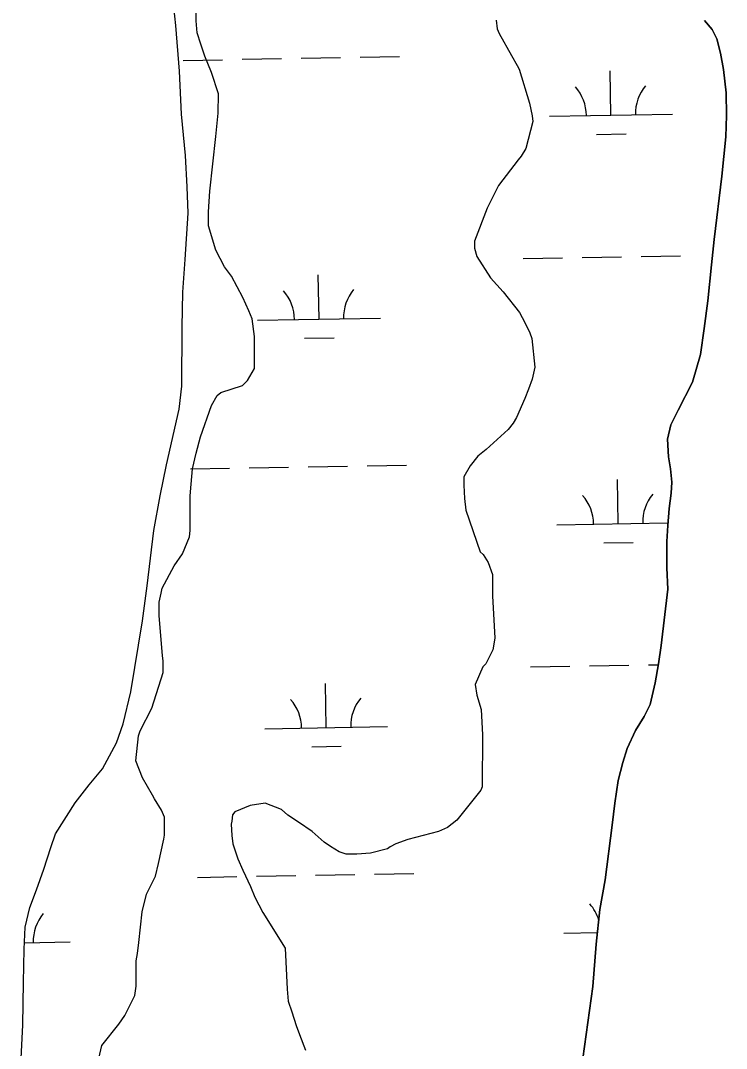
# Model space of a CAD drawing. Extents: x 3903937 to 3942190, y 260677 to 286651.
# Drawn here: x 3915233 to 3915807, y 268594 to 269431 of the extents above; entities that cross this region are included whole.
import ezdxf

# ---------------------------------------------------------------- set-up
doc = ezdxf.new("R2010")
doc.units = 0
for name, color, linetype in [('V-SITE-VEGE', 7, 'Continuous'), ('V-TOPO-SHOR', 7, 'Continuous'), ('V-WETL-SWMP', 7, 'Continuous')]:
    doc.layers.add(name, color=color, linetype=linetype)

msp = doc.modelspace()

# ---------------------------------------------------------------- linework, layer by layer
at = {"layer": 'V-SITE-VEGE'}
for points in [[(3915418.51, 269194.5), (3915413.43, 269205.27), (3915404.29, 269222.71), (3915398.69, 269230.41), (3915391.58, 269243.74), (3915385.52, 269263.73), (3915385.57, 269274.99), (3915386.66, 269291.88), (3915391.45, 269336.39), (3915393.58, 269355.32), (3915393.64, 269371.18), (3915388.08, 269388.6), (3915382.51, 269401.93), (3915379.48, 269411.67), (3915376.45, 269420.9), (3915375.46, 269430.62), (3915375.53, 269447.52)], [(3915619.6, 269431.16), (3915620.6, 269423.99), (3915622.12, 269420.4), (3915632.28, 269402.44), (3915636.85, 269394.23), (3915638.37, 269391.16), (3915646.96, 269363.48), (3915648.97, 269353.24), (3915649.46, 269348.63), (3915643.74, 269326.65), (3915640.13, 269320.52), (3915637.56, 269317.46), (3915621.6, 269296.54), (3915612.32, 269278.15), (3915601.97, 269251.07), (3915601.95, 269245.44), (3915603.97, 269238.78), (3915615.16, 269221.33), (3915625.35, 269210.03), (3915638.58, 269193.08), (3915643.15, 269184.87), (3915647.21, 269176.67), (3915648.73, 269172.06), (3915651.19, 269148.5), (3915649.11, 269138.79), (3915646, 269130.61), (3915642.9, 269122.95), (3915636.18, 269107.62), (3915633.6, 269103.02), (3915629.49, 269097.92), (3915611.51, 269081.62), (3915604.83, 269076.02), (3915598.66, 269068.36), (3915593.5, 269059.17), (3915593.48, 269052.52), (3915593.94, 269041.77), (3915594.93, 269032.04), (3915606.56, 268998.21), (3915609.11, 268996.15), (3915613.18, 268989.48), (3915616.72, 268979.74), (3915616.65, 268962.34), (3915618.55, 268928.04), (3915616.98, 268918.32), (3915611.3, 268907.09), (3915608.73, 268904.54)], [(3915294.15, 268576.22), (3915298.84, 268596.16), (3915312.73, 268613.51), (3915317.36, 268620.65), (3915325.62, 268637), (3915326.68, 268644.67), (3915326.76, 268665.14), (3915327.81, 268671.28), (3915328.87, 268679.98), (3915331.53, 268705.04), (3915335.17, 268719.36), (3915338.27, 268726), (3915342.4, 268734.18), (3915345, 268744.4), (3915349.18, 268764.35), (3915349.7, 268767.41), (3915349.76, 268782.26), (3915347.22, 268787.9), (3915341.63, 268797.13), (3915340.11, 268800.21), (3915331.98, 268814.06), (3915326.4, 268827.91), (3915328.54, 268848.37), (3915330.09, 268852.46), (3915339.38, 268870.84), (3915348.71, 268899.98), (3915348.75, 268909.19), (3915348.25, 268913.8), (3915345.32, 268946.06), (3915345.36, 268957.32), (3915346.93, 268964.48), (3915347.97, 268968.57), (3915357.77, 268986.95), (3915364.46, 268996.65), (3915370.15, 269010.44), (3915370.68, 269015.56), (3915370.8, 269043.71), (3915371.35, 269053.43), (3915372.43, 269065.71), (3915375.55, 269078.49), (3915379.19, 269091.79), (3915387.99, 269117.34), (3915392.63, 269125.51), (3915395.71, 269128.06), (3915413.14, 269133.62), (3915417.25, 269137.69), (3915422.92, 269147.4), (3915423.03, 269173.5), (3915421.04, 269187.84), (3915418.51, 269194.5)], [(3915608.73, 268904.54), (3915602.53, 268890.23), (3915604.03, 268881.52), (3915607.57, 268869.74), (3915608.51, 268849.26), (3915608.33, 268806.78), (3915607.3, 268804.23), (3915587.75, 268779.74), (3915580.04, 268773.63), (3915572.87, 268770.59), (3915547.76, 268764.04), (3915538.02, 268760.5), (3915533.4, 268757.96), (3915531.35, 268756.43), (3915517.52, 268752.91), (3915506.25, 268751.93), (3915497.55, 268751.96), (3915491.93, 268754.03), (3915484.78, 268758.16), (3915479.68, 268761.76), (3915469.99, 268770.5), (3915458.76, 268778.22), (3915450.08, 268783.89), (3915444.98, 268788.52), (3915431.7, 268793.69), (3915419.41, 268791.69), (3915407.1, 268786.63), (3915405.04, 268784.08), (3915404.51, 268778.96), (3915403.99, 268776.4), (3915404.46, 268767.19), (3915405.46, 268760.53), (3915409.5, 268748.23), (3915413.56, 268739), (3915419.65, 268725.67), (3915423.2, 268716.95), (3915429.8, 268704.64), (3915448.1, 268675.39), (3915449.5, 268642.12), (3915450.48, 268632.39), (3915453.52, 268623.68), (3915457.05, 268612.4), (3915459.59, 268605.23), (3915464.65, 268592.41)]]:
    msp.add_lwpolyline(points, dxfattribs=at)
at = {"layer": 'V-TOPO-SHOR'}
msp.add_lwpolyline([(3915688.92, 268575.86), (3915698.5, 268644.29), (3915701.22, 268678.82), (3915704.2, 268706.91), (3915708.36, 268731.04), (3915714.08, 268775.65), (3915716.33, 268793.55), (3915719.08, 268811.94), (3915722.7, 268826.67), (3915726.31, 268838.14), (3915733.1, 268852.66), (3915740.27, 268864.1), (3915745.07, 268873.98), (3915749, 268891.68), (3915751.83, 268907), (3915754.07, 268921.94), (3915759.31, 268967.93), (3915758.49, 268985.25), (3915758.48, 269006.53), (3915759.32, 269019.68), (3915760.57, 269033.63), (3915762.1, 269045.9), (3915762.63, 269054.9), (3915761.49, 269065.79), (3915759.85, 269075.59), (3915759.12, 269089.94), (3915761.74, 269101.61), (3915767.82, 269113.56), (3915779.4, 269136.27), (3915785.92, 269159.01), (3915789.07, 269180.07), (3915791.84, 269202.62), (3915794.93, 269232), (3915797.19, 269252.47), (3915803.34, 269304.2), (3915806.54, 269336.15), (3915807.11, 269353.57), (3915806.89, 269372.07), (3915804.59, 269390.98), (3915802.27, 269404.35), (3915799.25, 269415.94), (3915795.52, 269423.47), (3915789.32, 269430.82)], dxfattribs=at)
at = {"layer": 'V-WETL-SWMP'}
for p, q in [((3915358.96, 269426.89), (3915354, 269473.66)), ((3915361.97, 269389.64), (3915358.96, 269426.89)), ((3915789.31, 269430.82), (3915795.52, 269423.47)), ((3915795.52, 269423.47), (3915799.25, 269415.94)), ((3915799.25, 269415.94), (3915802.27, 269404.35)), ((3915460.94, 269400.1), (3915492.93, 269400.66)), ((3915508.93, 269400.94), (3915540.92, 269401.5)), ((3915802.27, 269404.35), (3915804.59, 269390.98)), ((3915364.95, 269398.41), (3915396.95, 269398.97)), ((3915412.94, 269399.25), (3915444.94, 269399.81)), ((3915363.61, 269354.57), (3915361.97, 269389.64)), ((3915713.11, 269353.79), (3915712.47, 269389.78)), ((3915804.59, 269390.98), (3915806.89, 269372.07)), ((3915806.89, 269372.07), (3915807.11, 269353.56)), ((3915366.84, 269320.88), (3915363.61, 269354.57)), ((3915663.11, 269352.91), (3915763.1, 269354.67)), ((3915807.11, 269353.56), (3915806.54, 269336.15)), ((3915701.38, 269338.15), (3915725.38, 269338.57)), ((3915806.54, 269336.15), (3915803.34, 269304.2)), ((3915368.32, 269295.32), (3915366.84, 269320.88)), ((3915803.34, 269304.2), (3915797.19, 269252.47)), ((3915369.02, 269273.93), (3915368.32, 269295.32)), ((3915366.69, 269236.3), (3915369.02, 269273.93)), ((3915797.19, 269252.47), (3915794.93, 269232)), ((3915364.6, 269209.77), (3915366.69, 269236.3)), ((3915641.74, 269237.08), (3915673.74, 269237.64)), ((3915689.73, 269237.92), (3915721.73, 269238.49)), ((3915737.73, 269238.77), (3915769.72, 269239.33)), ((3915794.93, 269232), (3915791.84, 269202.62)), ((3915475.52, 269187.72), (3915474.89, 269223.71)), ((3915364.28, 269181.04), (3915364.6, 269209.77)), ((3915791.84, 269202.62), (3915789.08, 269180.07)), ((3915425.53, 269186.84), (3915525.51, 269188.6)), ((3915363.89, 269133.11), (3915364.28, 269181.04)), ((3915789.08, 269180.07), (3915785.92, 269159)), ((3915463.79, 269172.08), (3915487.79, 269172.5)), ((3915785.92, 269159), (3915779.4, 269136.27)), ((3915361.63, 269114.3), (3915363.89, 269133.11)), ((3915779.4, 269136.27), (3915767.82, 269113.56)), ((3915351.34, 269069.18), (3915361.63, 269114.3)), ((3915767.82, 269113.56), (3915761.74, 269101.61)), ((3915761.74, 269101.61), (3915759.12, 269089.94)), ((3915759.12, 269089.94), (3915759.85, 269075.59)), ((3915759.85, 269075.59), (3915761.49, 269065.79)), ((3915346.29, 269043.85), (3915351.34, 269069.18)), ((3915370.81, 269065.78), (3915402.8, 269066.35)), ((3915418.8, 269066.63), (3915450.79, 269067.19)), ((3915466.79, 269067.47), (3915498.79, 269068.04)), ((3915514.78, 269068.32), (3915546.78, 269068.88)), ((3915761.49, 269065.79), (3915762.63, 269054.9)), ((3915718.96, 269021.16), (3915718.33, 269057.16)), ((3915762.63, 269054.9), (3915762.1, 269045.9)), ((3915341.02, 269015.54), (3915346.29, 269043.85)), ((3915762.1, 269045.9), (3915760.57, 269033.63)), ((3915760.57, 269033.63), (3915759.32, 269019.68)), ((3915335.69, 268970.6), (3915341.02, 269015.54)), ((3915668.97, 269020.28), (3915759.52, 269021.88)), ((3915759.32, 269019.68), (3915758.48, 269006.53)), ((3915707.23, 269005.52), (3915731.23, 269005.94)), ((3915758.48, 269006.53), (3915758.49, 268985.25)), ((3915758.49, 268985.25), (3915759.31, 268967.93)), ((3915332, 268942.09), (3915335.69, 268970.6)), ((3915759.31, 268967.93), (3915754.07, 268921.94)), ((3915322.45, 268884.09), (3915332, 268942.09)), ((3915754.07, 268921.94), (3915751.83, 268907)), ((3915751.83, 268907), (3915749, 268891.68)), ((3915647.6, 268904.46), (3915679.59, 268905.02)), ((3915695.59, 268905.3), (3915727.58, 268905.86)), ((3915743.58, 268906.15), (3915751.7, 268906.29)), ((3915481.38, 268855.09), (3915480.74, 268891.09)), ((3915749, 268891.68), (3915745.07, 268873.98)), ((3915316.01, 268858.17), (3915322.45, 268884.09)), ((3915745.07, 268873.98), (3915740.27, 268864.1)), ((3915310.6, 268842.74), (3915316.01, 268858.17)), ((3915740.27, 268864.1), (3915733.1, 268852.65)), ((3915431.38, 268854.21), (3915531.37, 268855.97)), ((3915733.1, 268852.65), (3915726.31, 268838.14)), ((3915299.22, 268821.39), (3915310.6, 268842.74)), ((3915469.65, 268839.45), (3915493.65, 268839.88)), ((3915726.31, 268838.14), (3915722.71, 268826.67)), ((3915722.71, 268826.67), (3915719.08, 268811.94)), ((3915288.47, 268808.36), (3915299.22, 268821.39)), ((3915277.12, 268793.95), (3915288.47, 268808.36)), ((3915719.08, 268811.94), (3915716.33, 268793.55)), ((3915261.17, 268768.66), (3915277.12, 268793.95)), ((3915716.33, 268793.55), (3915714.08, 268775.65)), ((3915714.08, 268775.65), (3915708.36, 268731.04)), ((3915257.16, 268757.58), (3915261.17, 268768.66)), ((3915251.54, 268739.78), (3915257.16, 268757.58)), ((3915245.53, 268722.97), (3915251.54, 268739.78)), ((3915376.66, 268733.16), (3915408.66, 268733.72)), ((3915424.65, 268734), (3915456.65, 268734.57)), ((3915472.65, 268734.85), (3915504.64, 268735.41)), ((3915520.64, 268735.69), (3915552.63, 268736.26)), ((3915708.36, 268731.04), (3915704.2, 268706.91)), ((3915240.12, 268708.73), (3915245.53, 268722.97)), ((3915236.49, 268692.5), (3915240.12, 268708.73)), ((3915704.2, 268706.91), (3915701.22, 268678.82)), ((3915235.43, 268674.68), (3915236.49, 268692.5)), ((3915235.74, 268679.93), (3915272.98, 268680.59)), ((3915674.82, 268687.66), (3915702.21, 268688.14)), ((3915235.12, 268647.54), (3915235.43, 268674.68)), ((3915701.22, 268678.82), (3915698.5, 268644.29)), ((3915234.38, 268613.08), (3915235.12, 268647.54)), ((3915698.5, 268644.29), (3915688.92, 268575.86)), ((3915232.64, 268574.46), (3915234.38, 268613.08))]:
    msp.add_line(p, q, dxfattribs=at)
for centre, start, end in [((3915657.86, 269353.29), 0.23658, 41.78024), ((3915768.33, 269355.23), 140.23658, 181.78024), ((3915420.28, 269187.22), 0.23658, 41.78024), ((3915530.75, 269189.16), 140.23658, 181.78024), ((3915663.72, 269020.66), 0.23658, 41.78024), ((3915774.19, 269022.61), 140.23658, 181.78024), ((3915426.13, 268854.6), 0.23658, 41.78024), ((3915536.6, 268856.54), 140.23658, 181.78024), ((3915669.57, 268688.04), 16.9511, 41.78024), ((3915278.21, 268681.15), 140.23658, 181.78024)]:
    msp.add_arc(centre, 35.25, start, end, dxfattribs=at)

doc.saveas('drawing.dxf')
